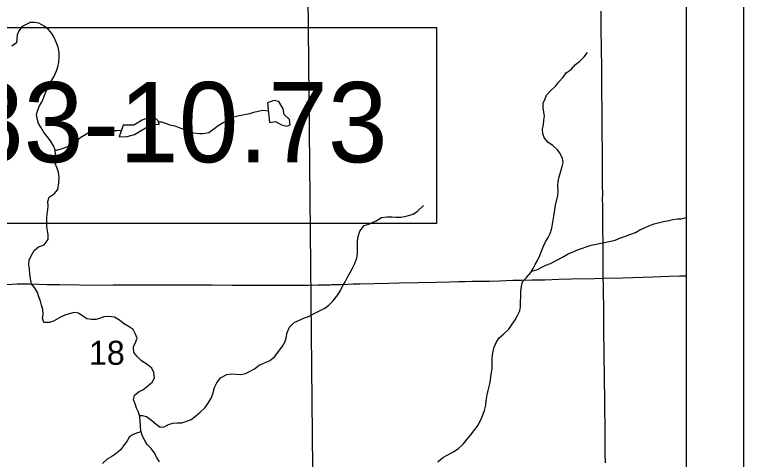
# Model space of a CAD drawing. Extents: x 0 to 34, y 0 to 22.
# Drawn here: x 23.486 to 24.758, y 11.815 to 12.591 of the extents above; entities that cross this region are included whole.
import ezdxf

# ---------------------------------------------------------------- set-up
doc = ezdxf.new("R2010")
doc.units = 0
for name, color, linetype in [('GM_X_Minor_Lake', 7, 'Continuous'), ('GM_X_Minor_River', 7, 'Continuous'), ('GM_X_Section', 7, 'Continuous'), ('GM_X_Section_Text', 7, 'Continuous'), ('GM_X_Township_Road', 7, 'Continuous'), ('SH_Data', 7, 'Continuous'), ('SH_Text', 7, 'Continuous')]:
    doc.layers.add(name, color=color, linetype=linetype)

msp = doc.modelspace()

# ---------------------------------------------------------------- linework, layer by layer
at = {"layer": 'GM_X_Minor_Lake'}
for points in [[(23.931, 12.4027), (23.9416, 12.4047), (23.9519, 12.3987), (23.9611, 12.3965), (23.9671, 12.3988), (23.9659, 12.4083), (23.9567, 12.4166), (23.9548, 12.4268), (23.9471, 12.4393), (23.9387, 12.4411), (23.9277, 12.4372)], [(23.9277, 12.4372), (23.931, 12.4027)], [(23.6688, 12.3778), (23.6828, 12.3787), (23.6953, 12.3822), (23.7074, 12.3891), (23.721, 12.3968), (23.7323, 12.4), (23.7388, 12.3993), (23.7368, 12.4057), (23.7292, 12.4128), (23.7186, 12.4112), (23.7087, 12.407), (23.6944, 12.3985), (23.6857, 12.3985), (23.6758, 12.398)], [(23.6758, 12.398), (23.6688, 12.3778)]]:
    msp.add_lwpolyline(points, dxfattribs=at)
at = {"layer": 'GM_X_Minor_River'}
for points in [[(23.5244, 12.4176), (23.5266, 12.4245), (23.53, 12.4317), (23.5348, 12.4409), (23.5378, 12.4489), (23.5416, 12.4573), (23.5457, 12.4653), (23.5498, 12.4737), (23.5546, 12.4825), (23.5595, 12.4932), (23.5617, 12.5), (23.5636, 12.5084), (23.5642, 12.5172), (23.5638, 12.5251), (23.5622, 12.5343), (23.5587, 12.543), (23.5552, 12.5509), (23.5513, 12.5581), (23.5456, 12.5649), (23.5379, 12.5709), (23.5284, 12.5762), (23.5204, 12.5776), (23.5135, 12.5772), (23.5067, 12.5741), (23.4995, 12.5703), (23.4935, 12.563), (23.4909, 12.5557), (23.4902, 12.5485), (23.4895, 12.5417), (23.4816, 12.5359)], [(24.3984, 12.1624), (24.4025, 12.1711), (24.4059, 12.1784), (24.4089, 12.1872), (24.4126, 12.1948), (24.4175, 12.2021), (24.4205, 12.2093), (24.4234, 12.2188), (24.4278, 12.2428), (24.4289, 12.2508), (24.4303, 12.2588), (24.434, 12.2756), (24.4347, 12.2824), (24.4342, 12.2931), (24.4349, 12.2999), (24.4367, 12.3083), (24.4393, 12.3178), (24.4419, 12.3262), (24.4434, 12.3331), (24.4422, 12.3403), (24.4383, 12.3486), (24.4333, 12.3554), (24.4256, 12.363), (24.4172, 12.3679), (24.4111, 12.3754), (24.408, 12.383), (24.4075, 12.391), (24.4093, 12.3997), (24.4097, 12.407), (24.4107, 12.4142), (24.4099, 12.421), (24.4083, 12.4282), (24.4086, 12.4366), (24.412, 12.4439), (24.4146, 12.4507), (24.4206, 12.4576), (24.4308, 12.4668), (24.4361, 12.4737), (24.4432, 12.4821), (24.4489, 12.4894), (24.4576, 12.4952), (24.4647, 12.504), (24.4723, 12.5101), (24.4798, 12.5174), (24.4858, 12.5251)], [(23.7374, 12.4039), (23.7424, 12.4038), (23.7573, 12.399), (23.766, 12.3968), (23.7748, 12.3938), (23.782, 12.3904), (23.7908, 12.3871), (23.7977, 12.3848), (23.8087, 12.3838), (23.8156, 12.3835), (23.8251, 12.3854), (23.8341, 12.392), (23.8413, 12.3977), (23.85, 12.4031), (23.8614, 12.4086), (23.8689, 12.4128), (23.8784, 12.4152), (23.8875, 12.4168), (23.897, 12.4187), (23.9038, 12.4211), (23.911, 12.4227), (23.9194, 12.4242), (23.9291, 12.4232)], [(23.7391, 11.8113), (23.7344, 11.8185), (23.7298, 11.8272), (23.7248, 11.8344), (23.7179, 11.8412), (23.7133, 11.8484), (23.7094, 11.8559), (23.7063, 11.8654), (23.7058, 11.873), (23.7054, 11.8818), (23.7049, 11.8897), (23.7026, 11.8977), (23.6991, 11.9045), (23.6968, 11.9121), (23.694, 11.9193), (23.6955, 11.9273), (23.7034, 11.9335), (23.7102, 11.9369), (23.7189, 11.9439), (23.7268, 11.9508), (23.7302, 11.9584), (23.729, 11.9668), (23.7255, 11.9743), (23.7171, 11.9815), (23.7079, 11.9875), (23.7002, 11.9947), (23.6945, 12.0018), (23.6936, 12.0117), (23.697, 12.019), (23.7, 12.027), (23.6965, 12.0349), (23.693, 12.0417), (23.6861, 12.0463), (23.6766, 12.0526), (23.6693, 12.0579), (23.6605, 12.0632), (23.6502, 12.0646), (23.6422, 12.0638), (23.6347, 12.061), (23.6278, 12.0591), (23.6206, 12.0594), (23.6126, 12.0605), (23.6053, 12.065), (23.5977, 12.0706), (23.5901, 12.0713), (23.5817, 12.0694), (23.5742, 12.0666), (23.5673, 12.0639), (23.5541, 12.0566), (23.5473, 12.0539), (23.5374, 12.0538), (23.535, 12.0614), (23.5361, 12.0682), (23.5357, 12.077), (23.5333, 12.0842), (23.5314, 12.0914), (23.5286, 12.099), (23.5263, 12.1066), (23.5213, 12.1149), (23.5159, 12.1217), (23.5143, 12.1304), (23.5131, 12.1384), (23.5126, 12.1475), (23.511, 12.1547), (23.5117, 12.1627), (23.5158, 12.1715), (23.5207, 12.1795), (23.5279, 12.186), (23.5381, 12.1895), (23.5449, 12.1987), (23.5448, 12.2067), (23.5436, 12.2147), (23.5424, 12.2215), (23.5424, 12.2284), (23.5427, 12.2356), (23.543, 12.2436), (23.5441, 12.2504), (23.5448, 12.2577), (23.5443, 12.2653), (23.5469, 12.2729), (23.5556, 12.2787), (23.562, 12.2863), (23.5634, 12.2977), (23.5641, 12.3065), (23.5629, 12.316), (23.5598, 12.3247), (23.5571, 12.3315), (23.5566, 12.3391), (23.5577, 12.3475), (23.5569, 12.3551), (23.5541, 12.3623), (23.5491, 12.371), (23.543, 12.3786), (23.5368, 12.3869), (23.5322, 12.3945), (23.5283, 12.4013), (23.5256, 12.4096), (23.5244, 12.4176)], [(23.557, 12.3542), (23.5683, 12.3567), (23.5777, 12.3602), (23.5865, 12.3641), (23.5932, 12.3706), (23.6019, 12.3772), (23.6144, 12.3849), (23.6224, 12.3884), (23.6311, 12.3896), (23.6379, 12.3892), (23.6463, 12.3901), (23.6581, 12.389), (23.6649, 12.3887), (23.6729, 12.3896)], [(23.7042, 11.8921), (23.7095, 11.8921), (23.7167, 11.8902), (23.7255, 11.8831), (23.7332, 11.8767), (23.7401, 11.8718), (23.7473, 11.8722), (23.7549, 11.8761), (23.7624, 11.8784), (23.77, 11.8792), (23.778, 11.8793), (23.7849, 11.8813), (23.7943, 11.8848), (23.8019, 11.8909), (23.8098, 11.8978), (23.8189, 11.9059), (23.8241, 11.9135), (23.8294, 11.9219), (23.832, 11.9299), (23.8349, 11.9406), (23.839, 11.949), (23.8458, 11.9574), (23.8564, 11.9636), (23.8655, 11.9648), (23.8727, 11.9641), (23.8811, 11.9634), (23.8891, 11.9654), (23.8963, 11.9685), (23.9046, 11.9731), (23.9133, 11.9797), (23.9212, 11.9832), (23.9319, 11.9878), (23.9398, 11.9943), (23.9458, 12.002), (23.9537, 12.0127), (23.9582, 12.0207), (23.96, 12.0276), (23.9619, 12.0367), (23.966, 12.0459), (23.9743, 12.0543), (23.9924, 12.0621), (23.9993, 12.0648), (24.008, 12.0694), (24.0197, 12.0748), (24.0277, 12.0791), (24.0348, 12.0845), (24.0416, 12.0914), (24.0503, 12.1025), (24.0548, 12.1101), (24.0585, 12.1174), (24.063, 12.125), (24.0671, 12.1334), (24.072, 12.1414), (24.0761, 12.1487), (24.0795, 12.1556), (24.0836, 12.1662), (24.0846, 12.175), (24.0845, 12.1891), (24.0848, 12.1959), (24.0859, 12.2043), (24.0889, 12.2134), (24.0964, 12.223), (24.1044, 12.2257), (24.1172, 12.2315), (24.1267, 12.237), (24.1366, 12.2386), (24.1442, 12.2386), (24.1514, 12.2379), (24.1602, 12.2376), (24.1693, 12.2396), (24.1818, 12.2431), (24.1893, 12.2485), (24.1999, 12.2581)], [(24.3886, 12.1434), (24.3986, 12.1468), (24.4061, 12.1506), (24.4133, 12.1541), (24.4213, 12.1572), (24.4425, 12.168), (24.4523, 12.1738), (24.4622, 12.1781), (24.4701, 12.1812), (24.477, 12.1839), (24.4838, 12.1863), (24.4925, 12.189), (24.5009, 12.1906), (24.5092, 12.1925), (24.5176, 12.1941), (24.5267, 12.1961), (24.5339, 12.1977), (24.5437, 12.202), (24.5521, 12.2047), (24.56, 12.2074), (24.5695, 12.2113), (24.5771, 12.2155), (24.5854, 12.2194), (24.593, 12.2229), (24.6024, 12.2264), (24.6184, 12.2303), (24.6275, 12.2319), (24.6347, 12.2335), (24.6423, 12.2347), (24.6495, 12.2351), (24.6579, 12.237)], [(24.2246, 11.8111), (24.2337, 11.8188), (24.242, 11.8234), (24.2526, 11.8288), (24.2609, 11.8346), (24.2692, 11.8419), (24.276, 11.8503), (24.282, 11.8576), (24.2952, 11.8748), (24.3023, 11.8893), (24.3064, 11.9004), (24.3086, 11.9099), (24.3089, 11.9175), (24.3107, 11.9278), (24.3129, 11.9377), (24.3155, 11.9472), (24.3169, 11.9548), (24.318, 11.9632), (24.3194, 11.9739), (24.3194, 11.9807), (24.3197, 11.9895), (24.3204, 11.9974), (24.3214, 12.0043), (24.3229, 12.0112), (24.3266, 12.0192), (24.3319, 12.0272), (24.3398, 12.0345), (24.3485, 12.0426), (24.353, 12.0494), (24.3598, 12.059), (24.3639, 12.0663), (24.3676, 12.0746), (24.3691, 12.0815), (24.369, 12.0903), (24.3693, 12.0986), (24.3696, 12.1085), (24.3707, 12.1169), (24.3725, 12.1249), (24.3793, 12.1325), (24.3872, 12.141), (24.3913, 12.1482), (24.3947, 12.1551), (24.3984, 12.1624)], [(23.7069, 11.8635), (23.7006, 11.8616), (23.693, 11.8588), (23.6862, 11.8542), (23.6825, 11.8474), (23.6765, 11.8389), (23.6708, 11.832), (23.6629, 11.8248), (23.6557, 11.8205), (23.6478, 11.8159), (23.6398, 11.8082)]]:
    msp.add_lwpolyline(points, dxfattribs=at)
at = {"layer": 'GM_X_Section'}
msp.add_lwpolyline([(23.2872, 12.6207), (23.9982, 12.6247), (24.0077, 11.623), (23.2983, 11.6235)], close=True, dxfattribs=at)
at = {"layer": 'GM_X_Township_Road'}
for points in [[(24.5134, 12.1314), (24.5134, 12.1479), (24.5134, 12.1573), (24.5134, 12.1636), (24.5133, 12.1738), (24.5132, 12.1894), (24.513, 12.1999), (24.5129, 12.2095), (24.5127, 12.2249), (24.5127, 12.2328), (24.5127, 12.24), (24.5126, 12.2453), (24.5124, 12.2589), (24.5123, 12.2692), (24.5123, 12.2723), (24.5124, 12.2754), (24.5124, 12.2784), (24.5124, 12.2815), (24.5124, 12.2843), (24.5123, 12.2872), (24.5123, 12.2902), (24.5123, 12.2932), (24.5123, 12.2963), (24.5123, 12.3024), (24.5122, 12.3241), (24.5121, 12.3457), (24.5118, 12.3612), (24.5115, 12.3767), (24.5112, 12.3891), (24.5113, 12.4046), (24.5113, 12.4139), (24.5112, 12.4294), (24.5109, 12.4511), (24.5107, 12.4666), (24.5108, 12.4821), (24.5106, 12.4976), (24.5102, 12.5317), (24.5099, 12.5659), (24.5095, 12.5969)], [(23.4725, 12.1206), (23.4907, 12.1213), (23.5123, 12.1213), (23.5279, 12.1211), (23.5434, 12.1206), (23.5651, 12.1201), (23.5993, 12.1196), (23.6334, 12.1193), (23.6583, 12.1195), (23.7017, 12.1195), (23.7335, 12.1196), (23.804, 12.1198), (23.8311, 12.1199), (23.8663, 12.1193), (23.8999, 12.1191), (23.931, 12.119), (23.9532, 12.1189), (23.977, 12.1192), (23.9989, 12.1192), (24.0162, 12.1196), (24.0255, 12.1198), (24.0369, 12.12), (24.04, 12.1201), (24.0551, 12.1206), (24.0678, 12.121), (24.0773, 12.1213), (24.0894, 12.1217), (24.1388, 12.1228), (24.1574, 12.1232), (24.191, 12.1236), (24.2213, 12.1243), (24.2452, 12.1249), (24.2607, 12.1254), (24.2724, 12.1256), (24.2854, 12.1259), (24.3057, 12.1262), (24.3146, 12.1264), (24.3324, 12.127), (24.3554, 12.1277), (24.3709, 12.1279), (24.3896, 12.1283), (24.4113, 12.1287), (24.4361, 12.1294), (24.4578, 12.1301), (24.4981, 12.131), (24.5134, 12.1314)], [(24.5134, 12.1314), (24.5476, 12.1321), (24.6001, 12.1339), (24.6279, 12.135), (24.6465, 12.1354), (24.6579, 12.1357)], [(24.517, 11.8093), (24.5169, 11.826), (24.5169, 11.8394), (24.5167, 11.8611), (24.5166, 11.8736), (24.5164, 11.8855), (24.5163, 11.8904), (24.5163, 11.8972), (24.5162, 11.905), (24.5161, 11.9092), (24.5161, 11.9181), (24.5159, 11.9302), (24.5157, 11.9428), (24.5154, 11.9583), (24.5153, 11.9707), (24.5151, 11.9863), (24.5148, 12.008), (24.5145, 12.032), (24.5143, 12.0575), (24.5142, 12.0683), (24.5141, 12.0883), (24.5139, 12.0975), (24.5138, 12.1067), (24.5135, 12.1193), (24.5134, 12.1314)]]:
    msp.add_lwpolyline(points, dxfattribs=at)
at = {"layer": 'SH_Data'}
for p, q in [((24.7579, 16.0775), (24.7579, 9.0775)), ((24.6579, 15.9775), (24.6579, 9.1775))]:
    msp.add_line(p, q, dxfattribs=at)
at = {"layer": 'SH_Text'}
msp.add_lwpolyline([(22.8565, 12.5686), (24.2225, 12.5686), (24.2225, 12.227), (22.8565, 12.227)], close=True, dxfattribs=at)

# ---------------------------------------------------------------- texts
at = {"layer": 'GM_X_Section_Text'}
msp.add_text('18', height=0.04186, rotation=0, dxfattribs=at).set_placement((23.6162, 11.9803))
at = {"layer": 'SH_Text'}
msp.add_text('WAY-83-10.73', height=0.14, dxfattribs=at).set_placement((22.9092, 12.3335))

doc.saveas('drawing.dxf')
